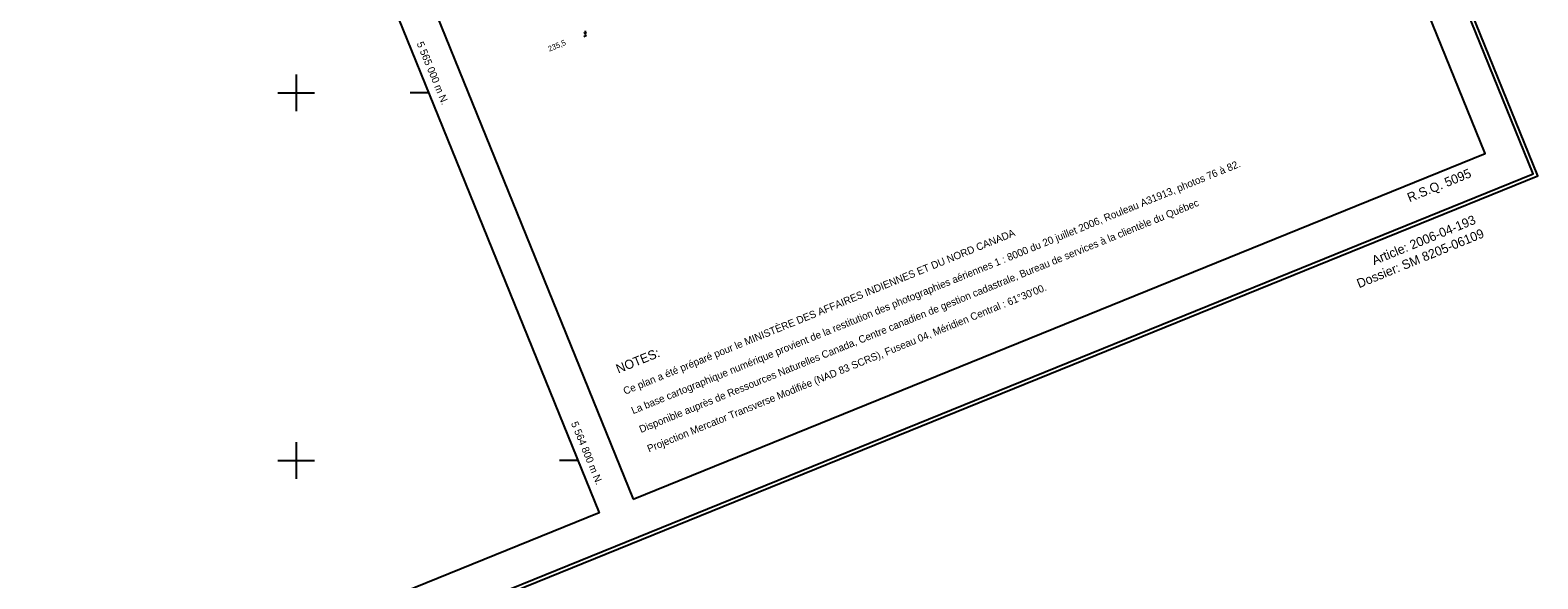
# Model space of a CAD drawing. Extents: x 362852 to 366875, y 5563573 to 5566479.
# Drawn here: x 366055 to 366875, y 5564736 to 5565034 of the extents above; entities that cross this region are included whole.
import ezdxf

# ---------------------------------------------------------------- set-up
doc = ezdxf.new("R2010")
doc.units = 0
for name, color, linetype in [('Niveau 3', 7, 'Continuous'), ('Niveau 60', 7, 'Continuous'), ('Niveau 61', 7, 'Continuous'), ('Niveau 63', 7, 'Continuous')]:
    doc.layers.add(name, color=color, linetype=linetype)

msp = doc.modelspace()

# ---------------------------------------------------------------- linework, layer by layer
at = {"layer": 'Niveau 3'}
for p, q in [((366356.48, 5565030.74), (366357.96, 5565031.36)), ((366356.52, 5565032.48), (366357.96, 5565033.08)), ((366357.22, 5565033.76), (366357.22, 5565031.84))]:
    msp.add_line(p, q, dxfattribs=at)
at = {"layer": 'Niveau 60'}
for points in [[(363470.95, 5563573.17), (366875.21, 5564954.96), (366256.48, 5566479.3), (362852.22, 5565097.5), (363470.95, 5563573.17)], [(363472.05, 5563575.77), (366872.61, 5564956.04), (366255.38, 5566476.69), (362854.83, 5565096.41), (363472.05, 5563575.77)], [(366383.26, 5564779), (366846.55, 5564967.05), (366244.37, 5566450.63), (365781.08, 5566262.58), (366383.26, 5564779)], [(362880.89, 5565085.4), (365762.56, 5566255.07), (366364.73, 5564771.5), (366364.73, 5564771.5), (363483.08, 5563601.82), (362880.89, 5565085.4)]]:
    msp.add_lwpolyline(points, dxfattribs=at)
at = {"layer": 'Niveau 61'}
for p, q in [((366200, 5565010), (366200, 5564990)), ((366190, 5565000), (366210, 5565000)), ((366200, 5564810), (366200, 5564790)), ((366190, 5564800), (366210, 5564800))]:
    msp.add_line(p, q, dxfattribs=at)
for points in [[(366271.99, 5565000), (366261.99, 5565000)], [(366353.17, 5564800), (366343.17, 5564800)]]:
    msp.add_lwpolyline(points, dxfattribs=at)

# ---------------------------------------------------------------- texts
at = {"layer": 'Niveau 3'}
msp.add_text('  235,5', height=3, rotation=22.59776, dxfattribs=at).set_placement((366335.72, 5565021.52))
at = {"layer": 'Niveau 61'}
for s, p in [('5 565 000 m N.', (366265.47, 5565026.87)), ('5 564 800 m N.', (366349.38, 5564820.22))]:
    msp.add_text(s, height=4, rotation=292.41527, dxfattribs=at).set_placement(p)
at = {"layer": 'Niveau 63'}
for s, height, rotation, p in [('La base cartographique numérique provient de la restitution des photographies aériennes 1 : 8000 du 20 juillet 2006, Rouleau A31913, photos 76 à 82.', 4.00008, 22.17474, (366383.26, 5564825.17)), ('R.S.Q. 5095', 5, 22.22497, (366805.46, 5564940.45)), ('Disponible auprès de Ressources Naturelles Canada, Centre canadien de gestion cadastrale, Bureau de services à la clientèle du Québec', 4.00008, 22.17714, (366387.56, 5564814.95)), ('Article: 2006-04-193', 5, 22.22497, (366786.2, 5564906.27)), ('Ce plan a été préparé pour le MINISTÈRE DES AFFAIRES INDIENNES ET DU NORD CANADA', 4.0001, 22.17714, (366378.89, 5564835.74)), ('Dossier: SM 8205-06109', 5, 22.22497, (366778.01, 5564893.69)), ("Projection Mercator Transverse Modifiée (NAD 83 SCRS), Fuseau 04, Méridien Central : 61°30'00.", 4.0001, 22.17555, (366391.92, 5564804.39)), ('NOTES:', 5, 22.17714, (366375.23, 5564847.27))]:
    msp.add_text(s, height=height, rotation=rotation, dxfattribs=at).set_placement(p)

doc.saveas('drawing.dxf')
